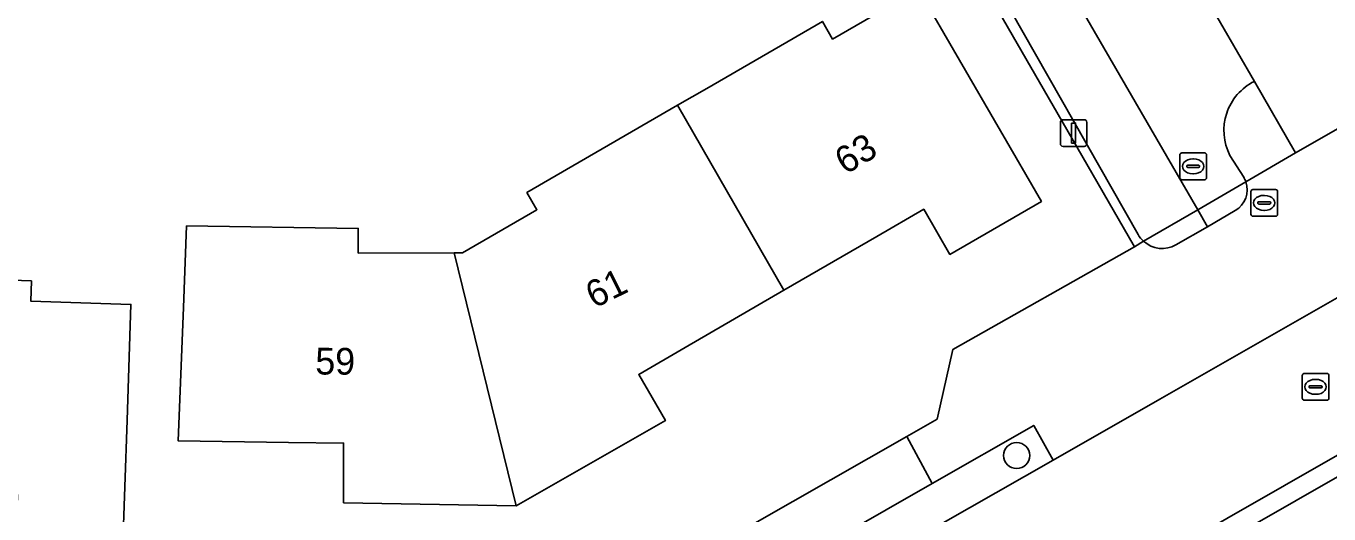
# Model space of a CAD drawing. Extents: x 158455 to 159797, y 387218 to 388672.
# Drawn here: x 159600.51 to 159649.25, y 387755.16 to 387773.42 of the extents above; entities that cross this region are included whole.
import ezdxf

# ---------------------------------------------------------------- set-up
doc = ezdxf.new("R2010")
doc.units = 0
for name, color, linetype in [('IMGEO_Boom', 7, 'Continuous'), ('IMGEO_Brandkraan', 7, 'Continuous'), ('IMGEO_Erf', 7, 'Continuous'), ('IMGEO_Kolk', 7, 'Continuous'), ('IMGEO_Lichtmast', 7, 'Continuous'), ('IMGEO_Muur', 7, 'Continuous'), ('IMGEO_Pand', 7, 'Continuous'), ('IMGEO_Pand_nummerreeks', 7, 'Continuous'), ('IMGEO_Parkeervlak_open', 7, 'Continuous'), ('IMGEO_Rijbaan_lokaal_open', 7, 'Continuous'), ('IMGEO_Rioolput', 7, 'Continuous'), ('IMGEO_Voetpad_open', 7, 'Continuous')]:
    doc.layers.add(name, color=color, linetype=linetype)

msp = doc.modelspace()

# ---------------------------------------------------------------- linework, layer by layer
at = {"layer": 'IMGEO_Boom'}
msp.add_circle((159637.565, 387757.35), 0.489, dxfattribs=at)
at = {"layer": 'IMGEO_Brandkraan'}
for p, q in [((159646.325, 387766.379), (159646.325, 387767.231)), ((159646.4, 387767.305), (159647.252, 387767.305)), ((159647.326, 387767.231), (159647.326, 387766.379)), ((159646.584, 387766.799), (159646.584, 387766.811)), ((159647.022, 387766.762), (159646.624, 387766.762)), ((159646.627, 387766.848), (159647.025, 387766.848)), ((159646.813, 387767.085), (159646.838, 387767.085)), ((159647.068, 387766.811), (159647.068, 387766.799)), ((159647.252, 387766.305), (159646.4, 387766.305)), ((159646.836, 387766.525), (159646.811, 387766.525))]:
    msp.add_line(p, q, dxfattribs=at)
for points in [[(159646.325, 387766.379), (159646.325, 387767.231)], [(159646.4, 387767.305), (159647.252, 387767.305)], [(159647.326, 387767.231), (159647.326, 387766.379)], [(159647.252, 387766.305), (159646.4, 387766.305)]]:
    msp.add_lwpolyline(points, dxfattribs=at)
for centre, radius, start, end in [((159646.402, 387767.229), 0.0765, 91.552, 178.448), ((159646.402, 387767.229), 0.0765, 91.552, 178.448), ((159647.25, 387767.229), 0.0765, 1.552, 88.448), ((159647.25, 387767.229), 0.0765, 1.552, 88.448), ((159646.624, 387766.808), 0.0403, 85.8775, 175.7526), ((159646.621, 387766.798), 0.0366, 178.938, 274.7102), ((159647.025, 387766.805), 0.043, 264.8664, 352.4533), ((159647.029, 387766.81), 0.0386, 1.7309, 96.639), ((159646.402, 387766.381), 0.0765, 181.552, 268.448), ((159646.402, 387766.381), 0.0765, 181.552, 268.448), ((159647.25, 387766.381), 0.0765, 271.552, 358.448), ((159647.25, 387766.381), 0.0765, 271.552, 358.448)]:
    msp.add_arc(centre, radius, start, end, dxfattribs=at)
for centre, major_axis, ratio, start_param, end_param in [((159646.812, 387766.805), (-0.387, 0.002), 0.722429, 4.712389, 7.853982), ((159646.837, 387766.805), (-0.39, 0.002), 0.717154, 1.570796, 4.712389)]:
    msp.add_ellipse(centre, major_axis=major_axis, ratio=ratio, start_param=start_param, end_param=end_param, dxfattribs=at)
at = {"layer": 'IMGEO_Erf'}
for points in [[(159624.986, 387813.078), (159626.964, 387806.359), (159631.83, 387797.81), (159631.38, 387797.57), (159638.324, 387785.494), (159644.556, 387774.655), (159646.456, 387771.352), (159647.997, 387768.672), (159651.532, 387770.703), (159697.847, 387797.311)], [(159618.809, 387749.702), (159619.331, 387750), (159633.456, 387758.066), (159634.587, 387758.712), (159635.178, 387761.32), (159641.967, 387765.166), (159639.439, 387769.549), (159621.838, 387800.062)], [(159634.307, 387705.23), (159712.33, 387750), (159738.668, 387765.113), (159730.892, 387778.471), (159721.216, 387781.125), (159715.96, 387790.114), (159711.712, 387791.236), (159684.187, 387775.328), (159682.842, 387775.604), (159638.118, 387750), (159622.824, 387741.244), (159617.327, 387738.097), (159612.287, 387738.246), (159567.936, 387739.556), (159551.426, 387740.044), (159541.447, 387740.468), (159537.668, 387728.596), (159535.242, 387720.973)]]:
    msp.add_lwpolyline(points, dxfattribs=at)
for points in [[(159624.883, 387770.458), (159625.973, 387771.09), (159630.298, 387773.597), (159630.681, 387772.936), (159633.893, 387774.798), (159638.493, 387766.862), (159635.067, 387764.875), (159634.087, 387766.566), (159632.336, 387765.551), (159628.854, 387763.532), (159625.165, 387761.393), (159623.428, 387760.386), (159624.428, 387758.66), (159618.841, 387755.471), (159612.389, 387755.58), (159612.385, 387757.813), (159610.321, 387757.84), (159606.204, 387757.894), (159606.398, 387762.891), (159606.516, 387765.942), (159612.933, 387765.846), (159612.935, 387764.925), (159616.52, 387764.931), (159616.835, 387764.932), (159619.62, 387766.546), (159619.246, 387767.19)], [(159600.708, 387763.883), (159600.683, 387763.131), (159604.429, 387763.006), (159604.285, 387758.679), (159604.118, 387753.681), (159600.125, 387753.814), (159600.194, 387755.884), (159598.223, 387755.95), (159594.027, 387756.089), (159589.905, 387756.227), (159587.79, 387756.297), (159587.723, 387754.273), (159583.76, 387754.405), (159583.926, 387759.403), (159584.067, 387763.628), (159587.785, 387763.504), (159587.812, 387764.312), (159594.252, 387764.098)]]:
    msp.add_lwpolyline(points, close=True, dxfattribs=at)
at = {"layer": 'IMGEO_Kolk'}
for p, q in [((159643.667, 387767.746), (159643.667, 387768.598)), ((159643.742, 387768.672), (159644.594, 387768.672)), ((159644.668, 387768.598), (159644.668, 387767.746)), ((159643.926, 387768.166), (159643.926, 387768.178)), ((159644.364, 387768.129), (159643.966, 387768.129)), ((159643.969, 387768.215), (159644.367, 387768.215)), ((159644.155, 387768.452), (159644.18, 387768.452)), ((159644.41, 387768.178), (159644.41, 387768.166)), ((159644.594, 387767.672), (159643.742, 387767.672)), ((159644.178, 387767.892), (159644.153, 387767.892))]:
    msp.add_line(p, q, dxfattribs=at)
for points in [[(159643.667, 387767.746), (159643.667, 387768.598)], [(159643.742, 387768.672), (159644.594, 387768.672)], [(159644.668, 387768.598), (159644.668, 387767.746)], [(159644.594, 387767.672), (159643.742, 387767.672)]]:
    msp.add_lwpolyline(points, dxfattribs=at)
for centre, radius, start, end in [((159643.744, 387768.596), 0.0765, 91.552, 178.448), ((159643.744, 387768.596), 0.0765, 91.552, 178.448), ((159644.592, 387768.596), 0.0765, 1.552, 88.448), ((159644.592, 387768.596), 0.0765, 1.552, 88.448), ((159643.966, 387768.175), 0.0403, 85.8775, 175.7526), ((159643.963, 387768.165), 0.0366, 178.938, 274.7102), ((159644.367, 387768.172), 0.043, 264.8664, 352.4533), ((159644.371, 387768.177), 0.0386, 1.7309, 96.639), ((159643.744, 387767.748), 0.0765, 181.552, 268.448), ((159643.744, 387767.748), 0.0765, 181.552, 268.448), ((159644.592, 387767.748), 0.0765, 271.552, 358.448), ((159644.592, 387767.748), 0.0765, 271.552, 358.448)]:
    msp.add_arc(centre, radius, start, end, dxfattribs=at)
for centre, major_axis, ratio, start_param, end_param in [((159644.154, 387768.172), (-0.387, 0.002), 0.722429, 4.712389, 7.853982), ((159644.179, 387768.172), (-0.39, 0.002), 0.717154, 1.570796, 4.712389)]:
    msp.add_ellipse(centre, major_axis=major_axis, ratio=ratio, start_param=start_param, end_param=end_param, dxfattribs=at)
at = {"layer": 'IMGEO_Lichtmast'}
for p, q in [((159639.199, 387769.018), (159639.199, 387769.818)), ((159639.199, 387769.818), (159639.199, 387769.018)), ((159639.299, 387769.918), (159640.089, 387769.918)), ((159640.089, 387769.918), (159639.299, 387769.918)), ((159640.189, 387769.818), (159640.189, 387769.018)), ((159640.189, 387769.018), (159640.189, 387769.818)), ((159640.089, 387768.918), (159639.299, 387768.918)), ((159639.299, 387768.918), (159640.089, 387768.918))]:
    msp.add_line(p, q, dxfattribs=at)
msp.add_lwpolyline([(159639.619, 387769.793), (159639.769, 387769.793), (159639.769, 387769.043), (159639.619, 387769.043), (159639.619, 387769.793)], dxfattribs=at)
for centre, start, end in [((159639.299, 387769.818), 90, 180), ((159639.299, 387769.818), 90, 180), ((159640.089, 387769.818), 0, 90), ((159640.089, 387769.818), 360, 90), ((159639.299, 387769.018), 180, 270), ((159639.299, 387769.018), 180, 270), ((159640.089, 387769.018), 270, 0), ((159640.089, 387769.018), 270, 0)]:
    msp.add_arc(centre, 0.1, start, end, dxfattribs=at)
at = {"layer": 'IMGEO_Muur'}
msp.add_lwpolyline([(159621.838, 387800.062), (159639.439, 387769.549)], dxfattribs=at)
at = {"layer": 'IMGEO_Pand'}
for points in [[(159628.854, 387763.532), (159632.336, 387765.551), (159634.087, 387766.566), (159635.067, 387764.875), (159638.493, 387766.862), (159633.893, 387774.798), (159630.681, 387772.936), (159630.298, 387773.597), (159625.973, 387771.09), (159624.883, 387770.458)], [(159616.52, 387764.931), (159618.841, 387755.471), (159624.428, 387758.66), (159623.428, 387760.386), (159625.165, 387761.393), (159628.854, 387763.532), (159624.883, 387770.458), (159619.246, 387767.19), (159619.62, 387766.546), (159616.835, 387764.932)], [(159616.52, 387764.931), (159612.935, 387764.925), (159612.933, 387765.846), (159606.516, 387765.942), (159606.398, 387762.891), (159606.204, 387757.894), (159610.321, 387757.84), (159612.385, 387757.813), (159612.389, 387755.58), (159618.841, 387755.471)], [(159594.252, 387764.098), (159594.027, 387756.089), (159598.223, 387755.95), (159600.194, 387755.884), (159600.125, 387753.814), (159604.118, 387753.681), (159604.285, 387758.679), (159604.429, 387763.006), (159600.683, 387763.131), (159600.708, 387763.883)]]:
    msp.add_lwpolyline(points, close=True, dxfattribs=at)
at = {"layer": 'IMGEO_Parkeervlak_open'}
msp.add_lwpolyline([(159634.409, 387756.302), (159627.611, 387752.407), (159628.376, 387751.16), (159638.927, 387757.176), (159638.202, 387758.476)], close=True, dxfattribs=at)
at = {"layer": 'IMGEO_Rijbaan_lokaal_open'}
for points in [[(159623.117, 387807.573), (159621.299, 387810.824), (159619.169, 387809.522), (159620.24, 387808.3), (159629.277, 387792.526), (159644.336, 387766.543), (159646.14, 387767.592)], [(159642.312, 387765.367), (159644.336, 387766.543), (159629.277, 387792.526)], [(159636.711, 387750), (159660.613, 387763.688), (159673.952, 387771.319), (159702.817, 387788.069), (159700.523, 387792.433), (159681.162, 387781.336), (159676.444, 387778.632), (159663.675, 387771.314), (159652.175, 387764.742), (159642.926, 387759.457), (159638.927, 387757.176), (159628.376, 387751.16), (159626.343, 387750), (159625.535, 387749.539), (159620.256, 387746.529)], [(159628.239, 387789.927), (159629.664, 387787.5), (159642.11, 387765.616)], [(159646.456, 387771.352), (159644.556, 387774.655)], [(159646.057, 387767.771), (159645.544, 387768.58)], [(159646.14, 387767.592), (159644.336, 387766.543), (159644.706, 387765.904), (159645.74, 387766.514)], [(159644.706, 387765.904), (159644.336, 387766.543), (159642.312, 387765.367)], [(159643.521, 387765.23), (159644.706, 387765.904)]]:
    msp.add_lwpolyline(points, dxfattribs=at)
for centre, radius, start, end in [((159647.368, 387769.516), 2.05, 116.4196, 207.1576), ((159645.241, 387767.284), 0.95, 18.9182, 30.8348), ((159645.278, 387767.299), 0.911, 300.4888, 18.7957), ((159642.966, 387766.104), 0.986, 209.6927, 228.4084), ((159643.012, 387766.138), 1.041, 227.7717, 299.2983)]:
    msp.add_arc(centre, radius, start, end, dxfattribs=at)
at = {"layer": 'IMGEO_Rioolput'}
for p, q in [((159648.245, 387759.494), (159648.245, 387760.346)), ((159648.32, 387760.42), (159649.172, 387760.42)), ((159649.246, 387760.346), (159649.246, 387759.494)), ((159648.504, 387759.914), (159648.504, 387759.926)), ((159648.942, 387759.877), (159648.544, 387759.877)), ((159648.547, 387759.963), (159648.945, 387759.963)), ((159648.733, 387760.2), (159648.758, 387760.2)), ((159648.988, 387759.926), (159648.988, 387759.914)), ((159649.172, 387759.42), (159648.32, 387759.42)), ((159648.756, 387759.64), (159648.731, 387759.64))]:
    msp.add_line(p, q, dxfattribs=at)
for points in [[(159648.245, 387759.494), (159648.245, 387760.346)], [(159648.32, 387760.42), (159649.172, 387760.42)], [(159649.246, 387760.346), (159649.246, 387759.494)], [(159649.172, 387759.42), (159648.32, 387759.42)]]:
    msp.add_lwpolyline(points, dxfattribs=at)
for centre, radius, start, end in [((159648.322, 387760.344), 0.0765, 91.552, 178.448), ((159648.322, 387760.344), 0.0765, 91.552, 178.448), ((159649.17, 387760.344), 0.0765, 1.552, 88.448), ((159649.17, 387760.344), 0.0765, 1.552, 88.448), ((159648.544, 387759.923), 0.0403, 85.8775, 175.7526), ((159648.541, 387759.913), 0.0366, 178.938, 274.7102), ((159648.945, 387759.92), 0.043, 264.8664, 352.4533), ((159648.949, 387759.925), 0.0386, 1.7309, 96.639), ((159648.322, 387759.496), 0.0765, 181.552, 268.448), ((159648.322, 387759.496), 0.0765, 181.552, 268.448), ((159649.17, 387759.496), 0.0765, 271.552, 358.448), ((159649.17, 387759.496), 0.0765, 271.552, 358.448)]:
    msp.add_arc(centre, radius, start, end, dxfattribs=at)
for centre, major_axis, ratio, start_param, end_param in [((159648.732, 387759.92), (-0.387, 0.002), 0.722429, 4.712389, 7.853982), ((159648.757, 387759.92), (-0.39, 0.002), 0.717154, 1.570796, 4.712389)]:
    msp.add_ellipse(centre, major_axis=major_axis, ratio=ratio, start_param=start_param, end_param=end_param, dxfattribs=at)
at = {"layer": 'IMGEO_Voetpad_open'}
for points in [[(159620.24, 387808.3), (159619.169, 387809.522), (159617.108, 387808.262), (159621.838, 387800.062), (159639.439, 387769.549), (159641.967, 387765.166), (159642.312, 387765.367)], [(159704.852, 387789.25), (159702.817, 387788.069), (159673.952, 387771.319), (159660.613, 387763.688), (159636.711, 387750), (159622.473, 387741.846), (159622.824, 387741.244), (159638.118, 387750), (159682.842, 387775.604), (159684.187, 387775.328), (159711.712, 387791.236)], [(159642.11, 387765.616), (159629.664, 387787.5), (159628.239, 387789.927)], [(159646.14, 387767.592), (159647.997, 387768.672), (159646.456, 387771.352)], [(159652.175, 387764.742), (159651.466, 387765.98), (159653.56, 387767.179), (159651.532, 387770.703), (159647.997, 387768.672), (159646.14, 387767.592)], [(159645.544, 387768.58), (159646.057, 387767.771)], [(159645.74, 387766.514), (159644.706, 387765.904), (159643.521, 387765.23)], [(159642.312, 387765.367), (159641.967, 387765.166), (159635.178, 387761.32), (159634.587, 387758.712), (159633.456, 387758.066), (159634.409, 387756.302), (159638.202, 387758.476), (159638.927, 387757.176), (159642.926, 387759.457), (159652.175, 387764.742)], [(159617.055, 387745.07), (159616.661, 387746.319), (159618.7, 387747.284), (159623.464, 387750), (159624.825, 387750.776), (159625.27, 387750), (159625.535, 387749.539), (159626.343, 387750), (159628.376, 387751.16), (159627.611, 387752.407), (159634.409, 387756.302), (159633.456, 387758.066), (159619.331, 387750), (159618.809, 387749.702)]]:
    msp.add_lwpolyline(points, dxfattribs=at)
for centre, radius, start, end in [((159647.368, 387769.516), 2.05, 116.4196, 207.1576), ((159645.241, 387767.284), 0.95, 18.9182, 30.8348), ((159645.278, 387767.299), 0.911, 300.4888, 18.7957), ((159642.966, 387766.104), 0.986, 209.6927, 228.4084), ((159643.012, 387766.138), 1.041, 227.7717, 299.2983)]:
    msp.add_arc(centre, radius, start, end, dxfattribs=at)

# ---------------------------------------------------------------- texts
at = {"layer": 'IMGEO_Pand_nummerreeks'}
for s, rotation, p in [('63', 30.8465, (159631.156, 387767.843)), ('61', 26.2811, (159621.761, 387762.84)), ('59', 359.6568, (159611.327, 387760.383))]:
    msp.add_text(s, height=1, rotation=rotation, dxfattribs=at).set_placement(p)

doc.saveas('drawing.dxf')
